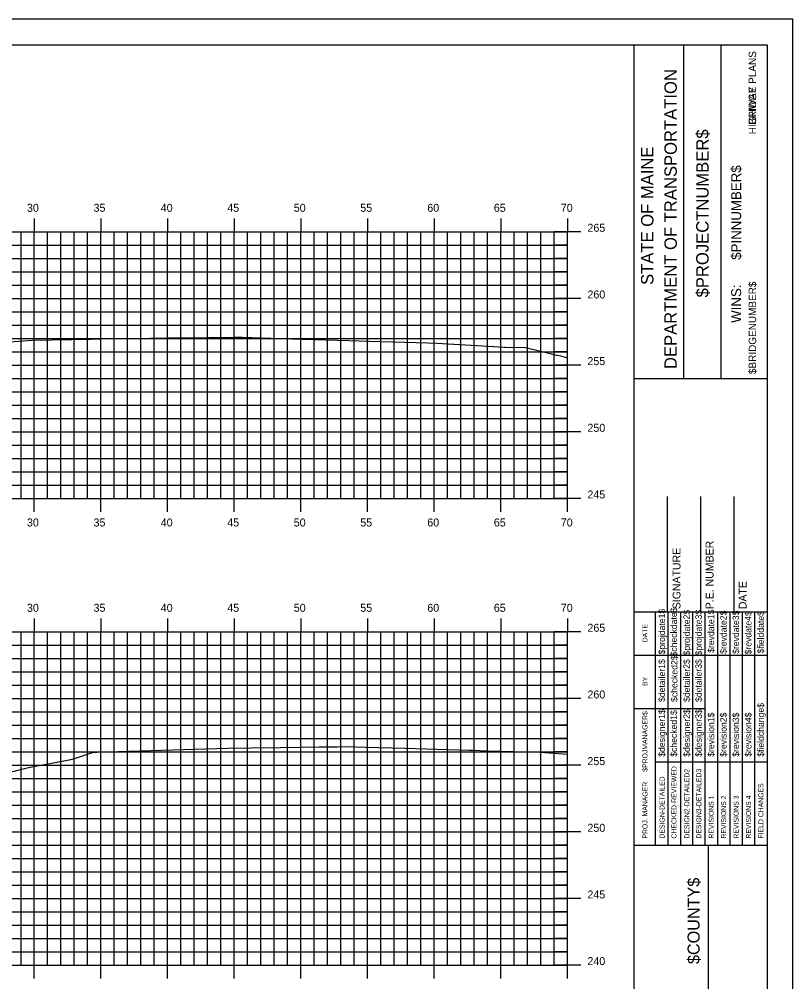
# Model space of a CAD drawing. Extents: x 1168600 to 1177589, y 610178 to 611246.
# Drawn here: x 1175214.3 to 1175272.3, y 610938.3 to 611010.5 of the extents above; entities that cross this region are included whole.
import ezdxf

# ---------------------------------------------------------------- set-up
doc = ezdxf.new("R2010")
doc.units = 0
for name, color, linetype in [('_Construction', 7, 'Continuous'), ('_Station Equation', 7, 'Continuous'), ('BORDER', 7, 'Continuous'), ('H_V ANNOTATION', 7, 'Continuous'), ('MAJOR', 7, 'Continuous'), ('MINOR', 7, 'Continuous')]:
    doc.layers.add(name, color=color, linetype=linetype)

msp = doc.modelspace()

# ---------------------------------------------------------------- linework, layer by layer
at = {"layer": '_Construction'}
for p, q in [((1175270.393, 611008.596), (1175110.393, 611008.596)), ((1175260.393, 610903.599), (1175260.393, 611008.599)), ((1175264.122, 610983.593), (1175264.122, 611008.593)), ((1175266.917, 610983.593), (1175266.917, 611008.593)), ((1175270.393, 610903.599), (1175270.393, 611008.599)), ((1175260.394, 610983.59), (1175270.393, 610983.59)), ((1175262.893, 610966.099), (1175262.893, 610974.747)), ((1175265.393, 610966.099), (1175265.393, 610974.747)), ((1175267.893, 610966.099), (1175267.893, 610974.747)), ((1175260.393, 610966.099), (1175270.393, 610966.099)), ((1175260.393, 610948.599), (1175270.393, 610948.599)), ((1175265.984, 610913.599), (1175265.984, 610948.599))]:
    msp.add_line(p, q, dxfattribs=at)
msp.add_lwpolyline([(1175102.3, 610900.537), (1175272.3, 610900.537), (1175272.3, 611010.537), (1175102.3, 611010.537)], close=True, dxfattribs=at)
for points in [[(1175262.008, 610962.849), (1175262.008, 610966.099)], [(1175262.941, 610948.602), (1175262.941, 610966.099)], [(1175263.873, 610966.099), (1175263.873, 610948.602)], [(1175264.804, 610948.602), (1175264.804, 610966.099)], [(1175265.736, 610948.602), (1175265.736, 610966.099)], [(1175266.668, 610948.602), (1175266.668, 610966.099)], [(1175267.599, 610948.602), (1175267.599, 610966.099)], [(1175268.531, 610948.602), (1175268.531, 610966.099)], [(1175269.463, 610948.602), (1175269.463, 610966.099)], [(1175262.009, 610948.602), (1175262.009, 610965.393)], [(1175260.393, 610962.849), (1175270.393, 610962.849)], [(1175260.393, 610958.849), (1175262.009, 610958.849)], [(1175262.008, 610958.849), (1175265.735, 610958.849)], [(1175262.008, 610954.849), (1175270.393, 610954.849)]]:
    msp.add_lwpolyline(points, dxfattribs=at)
at = {"layer": '_Station Equation'}
for points in [[(1175212.089, 610986.236), (1175215.262, 610986.459), (1175215.263, 610986.459), (1175219.667, 610986.552), (1175220.317, 610986.567), (1175224.072, 610986.624), (1175225.371, 610986.644), (1175228.476, 610986.669), (1175230.426, 610986.685), (1175230.729, 610986.686), (1175230.997, 610986.684), (1175233.149, 610986.619), (1175235.48, 610986.547), (1175238.983, 610986.438), (1175240.534, 610986.391), (1175244.914, 610986.267), (1175245.588, 610986.247), (1175249.46, 610986.021), (1175250.642, 610985.952), (1175250.711, 610985.95), (1175252.24, 610985.908), (1175254.1, 610985.464), (1175254.482, 610985.371), (1175254.864, 610985.293), (1175255.393, 610985.151)], [(1175212.089, 610986.236), (1175215.261, 610986.458), (1175215.263, 610986.459), (1175219.666, 610986.552), (1175220.317, 610986.567), (1175224.071, 610986.624), (1175225.372, 610986.644), (1175228.475, 610986.669), (1175230.426, 610986.685), (1175230.729, 610986.686), (1175230.997, 610986.684), (1175233.148, 610986.619), (1175235.48, 610986.547), (1175238.984, 610986.438), (1175240.534, 610986.391), (1175244.915, 610986.267), (1175245.588, 610986.247), (1175249.454, 610986.021), (1175250.642, 610985.952), (1175250.711, 610985.95), (1175252.24, 610985.908), (1175254.1, 610985.464), (1175254.482, 610985.37), (1175254.864, 610985.293), (1175255.393, 610985.151)], [(1175209.225, 610952.975), (1175214.965, 610954.415), (1175218.144, 610955.019), (1175218.336, 610955.065), (1175218.475, 610955.106), (1175219.77, 610955.55), (1175219.878, 610955.556), (1175220.114, 610955.561), (1175221.659, 610955.612), (1175229.884, 610955.856), (1175231.661, 610955.882), (1175233.836, 610955.92), (1175236.772, 610955.963), (1175238.144, 610955.98), (1175238.752, 610955.984), (1175240.235, 610955.949), (1175243.205, 610955.862), (1175248.048, 610955.717), (1175248.265, 610955.71), (1175249.437, 610955.675), (1175253.326, 610955.557), (1175254.049, 610955.512), (1175255.393, 610955.43)], [(1175213.46, 610954.037), (1175214.964, 610954.414), (1175218.144, 610955.019), (1175218.475, 610955.106), (1175219.77, 610955.55), (1175219.879, 610955.556), (1175220.116, 610955.561), (1175221.66, 610955.612), (1175229.883, 610955.856), (1175231.66, 610955.882), (1175233.836, 610955.92), (1175236.773, 610955.963), (1175238.144, 610955.98), (1175238.752, 610955.984), (1175240.234, 610955.949), (1175243.205, 610955.862), (1175248.049, 610955.717), (1175248.265, 610955.71), (1175249.432, 610955.675), (1175253.326, 610955.557), (1175254.05, 610955.512), (1175255.393, 610955.43)]]:
    msp.add_lwpolyline(points, dxfattribs=at)
at = {"layer": 'MAJOR'}
for p, q in [((1175215.393, 610995.598), (1175215.393, 610994.596)), ((1175220.393, 610995.598), (1175220.393, 610994.596)), ((1175225.393, 610995.598), (1175225.393, 610994.596)), ((1175230.393, 610995.598), (1175230.393, 610994.596)), ((1175235.393, 610995.598), (1175235.393, 610994.596)), ((1175240.393, 610995.598), (1175240.393, 610994.596)), ((1175245.393, 610995.598), (1175245.393, 610994.596)), ((1175250.393, 610995.598), (1175250.393, 610994.596)), ((1175255.393, 610995.598), (1175255.393, 610994.596)), ((1175115.393, 610994.596), (1175255.393, 610994.596)), ((1175115.393, 610994.596), (1175255.393, 610994.596)), ((1175215.393, 610974.596), (1175215.393, 610994.596)), ((1175220.393, 610974.596), (1175220.393, 610994.596)), ((1175225.393, 610974.596), (1175225.393, 610994.596)), ((1175230.393, 610974.596), (1175230.393, 610994.596)), ((1175235.393, 610974.596), (1175235.393, 610994.596)), ((1175240.393, 610974.596), (1175240.393, 610994.596)), ((1175245.393, 610974.596), (1175245.393, 610994.596)), ((1175250.393, 610974.596), (1175250.393, 610994.596)), ((1175256.395, 610994.596), (1175254.391, 610994.596)), ((1175255.393, 610974.596), (1175255.393, 610994.596)), ((1175255.393, 610974.596), (1175255.393, 610994.596)), ((1175115.393, 610989.596), (1175255.393, 610989.596)), ((1175256.395, 610989.596), (1175254.391, 610989.596)), ((1175115.393, 610984.596), (1175255.393, 610984.596)), ((1175256.395, 610984.596), (1175254.391, 610984.596)), ((1175115.393, 610979.596), (1175255.393, 610979.596)), ((1175256.395, 610979.596), (1175254.391, 610979.596)), ((1175115.393, 610974.596), (1175255.393, 610974.596)), ((1175115.393, 610974.596), (1175255.393, 610974.596)), ((1175215.393, 610973.594), (1175215.393, 610974.596)), ((1175220.393, 610973.594), (1175220.393, 610974.596)), ((1175225.393, 610973.594), (1175225.393, 610974.596)), ((1175230.393, 610973.594), (1175230.393, 610974.596)), ((1175235.393, 610973.594), (1175235.393, 610974.596)), ((1175240.393, 610973.594), (1175240.393, 610974.596)), ((1175245.393, 610973.594), (1175245.393, 610974.596)), ((1175250.393, 610973.594), (1175250.393, 610974.596)), ((1175256.395, 610974.596), (1175254.391, 610974.596)), ((1175255.393, 610973.594), (1175255.393, 610974.596)), ((1175215.393, 610965.598), (1175215.393, 610964.596)), ((1175220.393, 610965.598), (1175220.393, 610964.596)), ((1175225.393, 610965.598), (1175225.393, 610964.596)), ((1175230.393, 610965.598), (1175230.393, 610964.596)), ((1175235.393, 610965.598), (1175235.393, 610964.596)), ((1175240.393, 610965.598), (1175240.393, 610964.596)), ((1175245.393, 610965.598), (1175245.393, 610964.596)), ((1175250.393, 610965.598), (1175250.393, 610964.596)), ((1175255.393, 610965.598), (1175255.393, 610964.596)), ((1175115.393, 610964.596), (1175255.393, 610964.596)), ((1175115.393, 610964.596), (1175255.393, 610964.596)), ((1175215.393, 610939.596), (1175215.393, 610964.596)), ((1175220.393, 610939.596), (1175220.393, 610964.596)), ((1175225.393, 610939.596), (1175225.393, 610964.596)), ((1175230.393, 610939.596), (1175230.393, 610964.596)), ((1175235.393, 610939.596), (1175235.393, 610964.596)), ((1175240.393, 610939.596), (1175240.393, 610964.596)), ((1175245.393, 610939.596), (1175245.393, 610964.596)), ((1175250.393, 610939.596), (1175250.393, 610964.596)), ((1175256.395, 610964.596), (1175254.391, 610964.596)), ((1175255.393, 610939.596), (1175255.393, 610964.596)), ((1175255.393, 610939.596), (1175255.393, 610964.596)), ((1175115.393, 610959.596), (1175255.393, 610959.596)), ((1175256.395, 610959.596), (1175254.391, 610959.596)), ((1175115.393, 610954.596), (1175255.393, 610954.596)), ((1175256.395, 610954.596), (1175254.391, 610954.596)), ((1175115.393, 610949.596), (1175255.393, 610949.596)), ((1175256.395, 610949.596), (1175254.391, 610949.596)), ((1175115.393, 610944.596), (1175255.393, 610944.596)), ((1175256.395, 610944.596), (1175254.391, 610944.596)), ((1175115.393, 610939.596), (1175255.393, 610939.596)), ((1175115.393, 610939.596), (1175255.393, 610939.596)), ((1175215.393, 610938.594), (1175215.393, 610939.596)), ((1175220.393, 610938.594), (1175220.393, 610939.596)), ((1175225.393, 610938.594), (1175225.393, 610939.596)), ((1175230.393, 610938.594), (1175230.393, 610939.596)), ((1175235.393, 610938.594), (1175235.393, 610939.596)), ((1175240.393, 610938.594), (1175240.393, 610939.596)), ((1175245.393, 610938.594), (1175245.393, 610939.596)), ((1175250.393, 610938.594), (1175250.393, 610939.596)), ((1175256.395, 610939.596), (1175254.391, 610939.596)), ((1175255.393, 610938.594), (1175255.393, 610939.596))]:
    msp.add_line(p, q, dxfattribs=at)
at = {"layer": 'MINOR'}
for p, q in [((1175214.393, 610974.596), (1175214.393, 610994.596)), ((1175216.393, 610974.596), (1175216.393, 610994.596)), ((1175217.393, 610974.596), (1175217.393, 610994.596)), ((1175218.393, 610974.596), (1175218.393, 610994.596)), ((1175219.393, 610974.596), (1175219.393, 610994.596)), ((1175221.393, 610974.596), (1175221.393, 610994.596)), ((1175222.393, 610974.596), (1175222.393, 610994.596)), ((1175223.393, 610974.596), (1175223.393, 610994.596)), ((1175224.393, 610974.596), (1175224.393, 610994.596)), ((1175226.393, 610974.596), (1175226.393, 610994.596)), ((1175227.393, 610974.596), (1175227.393, 610994.596)), ((1175228.393, 610974.596), (1175228.393, 610994.596)), ((1175229.393, 610974.596), (1175229.393, 610994.596)), ((1175231.393, 610974.596), (1175231.393, 610994.596)), ((1175232.393, 610974.596), (1175232.393, 610994.596)), ((1175233.393, 610974.596), (1175233.393, 610994.596)), ((1175234.393, 610974.596), (1175234.393, 610994.596)), ((1175236.393, 610974.596), (1175236.393, 610994.596)), ((1175237.393, 610974.596), (1175237.393, 610994.596)), ((1175238.393, 610974.596), (1175238.393, 610994.596)), ((1175239.393, 610974.596), (1175239.393, 610994.596)), ((1175241.393, 610974.596), (1175241.393, 610994.596)), ((1175242.393, 610974.596), (1175242.393, 610994.596)), ((1175243.393, 610974.596), (1175243.393, 610994.596)), ((1175244.393, 610974.596), (1175244.393, 610994.596)), ((1175246.393, 610974.596), (1175246.393, 610994.596)), ((1175247.393, 610974.596), (1175247.393, 610994.596)), ((1175248.393, 610974.596), (1175248.393, 610994.596)), ((1175249.393, 610974.596), (1175249.393, 610994.596)), ((1175251.393, 610974.596), (1175251.393, 610994.596)), ((1175252.393, 610974.596), (1175252.393, 610994.596)), ((1175253.393, 610974.596), (1175253.393, 610994.596)), ((1175254.393, 610974.596), (1175254.393, 610994.596)), ((1175115.393, 610993.596), (1175255.393, 610993.596)), ((1175255.393, 610993.596), (1175254.391, 610993.596)), ((1175115.393, 610992.596), (1175255.393, 610992.596)), ((1175255.393, 610992.596), (1175254.391, 610992.596)), ((1175115.393, 610991.596), (1175255.393, 610991.596)), ((1175255.393, 610991.596), (1175254.391, 610991.596)), ((1175115.393, 610990.596), (1175255.393, 610990.596)), ((1175255.393, 610990.596), (1175254.391, 610990.596)), ((1175115.393, 610988.596), (1175255.393, 610988.596)), ((1175255.393, 610988.596), (1175254.391, 610988.596)), ((1175115.393, 610987.596), (1175255.393, 610987.596)), ((1175255.393, 610987.596), (1175254.391, 610987.596)), ((1175115.393, 610986.596), (1175255.393, 610986.596)), ((1175255.393, 610986.596), (1175254.391, 610986.596)), ((1175115.393, 610985.596), (1175255.393, 610985.596)), ((1175255.393, 610985.596), (1175254.391, 610985.596)), ((1175115.393, 610983.596), (1175255.393, 610983.596)), ((1175255.393, 610983.596), (1175254.391, 610983.596)), ((1175115.393, 610982.596), (1175255.393, 610982.596)), ((1175255.393, 610982.596), (1175254.391, 610982.596)), ((1175115.393, 610981.596), (1175255.393, 610981.596)), ((1175255.393, 610981.596), (1175254.391, 610981.596)), ((1175115.393, 610980.596), (1175255.393, 610980.596)), ((1175255.393, 610980.596), (1175254.391, 610980.596)), ((1175115.393, 610978.596), (1175255.393, 610978.596)), ((1175255.393, 610978.596), (1175254.391, 610978.596)), ((1175115.393, 610977.596), (1175255.393, 610977.596)), ((1175255.393, 610977.596), (1175254.391, 610977.596)), ((1175115.393, 610976.596), (1175255.393, 610976.596)), ((1175255.393, 610976.596), (1175254.391, 610976.596)), ((1175115.393, 610975.596), (1175255.393, 610975.596)), ((1175255.393, 610975.596), (1175254.391, 610975.596)), ((1175214.393, 610939.596), (1175214.393, 610964.596)), ((1175216.393, 610939.596), (1175216.393, 610964.596)), ((1175217.393, 610939.596), (1175217.393, 610964.596)), ((1175218.393, 610939.596), (1175218.393, 610964.596)), ((1175219.393, 610939.596), (1175219.393, 610964.596)), ((1175221.393, 610939.596), (1175221.393, 610964.596)), ((1175222.393, 610939.596), (1175222.393, 610964.596)), ((1175223.393, 610939.596), (1175223.393, 610964.596)), ((1175224.393, 610939.596), (1175224.393, 610964.596)), ((1175226.393, 610939.596), (1175226.393, 610964.596)), ((1175227.393, 610939.596), (1175227.393, 610964.596)), ((1175228.393, 610939.596), (1175228.393, 610964.596)), ((1175229.393, 610939.596), (1175229.393, 610964.596)), ((1175231.393, 610939.596), (1175231.393, 610964.596)), ((1175232.393, 610939.596), (1175232.393, 610964.596)), ((1175233.393, 610939.596), (1175233.393, 610964.596)), ((1175234.393, 610939.596), (1175234.393, 610964.596)), ((1175236.393, 610939.596), (1175236.393, 610964.596)), ((1175237.393, 610939.596), (1175237.393, 610964.596)), ((1175238.393, 610939.596), (1175238.393, 610964.596)), ((1175239.393, 610939.596), (1175239.393, 610964.596)), ((1175241.393, 610939.596), (1175241.393, 610964.596)), ((1175242.393, 610939.596), (1175242.393, 610964.596)), ((1175243.393, 610939.596), (1175243.393, 610964.596)), ((1175244.393, 610939.596), (1175244.393, 610964.596)), ((1175246.393, 610939.596), (1175246.393, 610964.596)), ((1175247.393, 610939.596), (1175247.393, 610964.596)), ((1175248.393, 610939.596), (1175248.393, 610964.596)), ((1175249.393, 610939.596), (1175249.393, 610964.596)), ((1175251.393, 610939.596), (1175251.393, 610964.596)), ((1175252.393, 610939.596), (1175252.393, 610964.596)), ((1175253.393, 610939.596), (1175253.393, 610964.596)), ((1175254.393, 610939.596), (1175254.393, 610964.596)), ((1175115.393, 610963.596), (1175255.393, 610963.596)), ((1175255.393, 610963.596), (1175254.391, 610963.596)), ((1175115.393, 610962.596), (1175255.393, 610962.596)), ((1175255.393, 610962.596), (1175254.391, 610962.596)), ((1175115.393, 610961.596), (1175255.393, 610961.596)), ((1175255.393, 610961.596), (1175254.391, 610961.596)), ((1175115.393, 610960.596), (1175255.393, 610960.596)), ((1175255.393, 610960.596), (1175254.391, 610960.596)), ((1175115.393, 610958.596), (1175255.393, 610958.596)), ((1175255.393, 610958.596), (1175254.391, 610958.596)), ((1175115.393, 610957.596), (1175255.393, 610957.596)), ((1175255.393, 610957.596), (1175254.391, 610957.596)), ((1175115.393, 610956.596), (1175255.393, 610956.596)), ((1175255.393, 610956.596), (1175254.391, 610956.596)), ((1175115.393, 610955.596), (1175255.393, 610955.596)), ((1175255.393, 610955.596), (1175254.391, 610955.596)), ((1175115.393, 610953.596), (1175255.393, 610953.596)), ((1175255.393, 610953.596), (1175254.391, 610953.596)), ((1175115.393, 610952.596), (1175255.393, 610952.596)), ((1175255.393, 610952.596), (1175254.391, 610952.596)), ((1175115.393, 610951.596), (1175255.393, 610951.596)), ((1175255.393, 610951.596), (1175254.391, 610951.596)), ((1175115.393, 610950.596), (1175255.393, 610950.596)), ((1175255.393, 610950.596), (1175254.391, 610950.596)), ((1175115.393, 610948.596), (1175255.393, 610948.596)), ((1175255.393, 610948.596), (1175254.391, 610948.596)), ((1175115.393, 610947.596), (1175255.393, 610947.596)), ((1175255.393, 610947.596), (1175254.391, 610947.596)), ((1175115.393, 610946.596), (1175255.393, 610946.596)), ((1175255.393, 610946.596), (1175254.391, 610946.596)), ((1175115.393, 610945.596), (1175255.393, 610945.596)), ((1175255.393, 610945.596), (1175254.391, 610945.596)), ((1175115.393, 610943.596), (1175255.393, 610943.596)), ((1175255.393, 610943.596), (1175254.391, 610943.596)), ((1175115.393, 610942.596), (1175255.393, 610942.596)), ((1175255.393, 610942.596), (1175254.391, 610942.596)), ((1175115.393, 610941.596), (1175255.393, 610941.596)), ((1175255.393, 610941.596), (1175254.391, 610941.596)), ((1175115.393, 610940.596), (1175255.393, 610940.596)), ((1175255.393, 610940.596), (1175254.391, 610940.596))]:
    msp.add_line(p, q, dxfattribs=at)

# ---------------------------------------------------------------- texts
at = {"layer": '_Construction'}
for s, height, p in [('BRIDGE PLANS', 0.55901, (1175269.552, 611002.62)), ('HIGHWAY PLANS', 0.55901, (1175269.552, 611001.911)), ('DEPARTMENT OF TRANSPORTATION', 0.93176, (1175263.6, 610984.302)), ('$PROJECTNUMBER$', 0.93176, (1175265.985, 610989.675)), ('STATE OF MAINE', 0.93176, (1175261.849, 610990.608)), ('$PINNUMBER$', 0.74527, (1175268.43, 610992.493)), ('$BRIDGENUMBER$', 0.55901, (1175269.552, 610983.926)), ('P.E. NUMBER', 0.59055, (1175266.354, 610966.291)), ('SIGNATURE', 0.5906, (1175263.874, 610966.291)), ('DATE', 0.5906, (1175268.835, 610966.291)), ('$projdate1$', 0.48455, (1175262.716, 610962.899)), ('$checkdate$', 0.48455, (1175263.611, 610962.742)), ('$projdate2$', 0.48455, (1175264.58, 610962.821)), ('$projdate3$', 0.48455, (1175265.474, 610962.821)), ('$revdate1$', 0.4845, (1175266.406, 610963.017)), ('$revdate2$', 0.4845, (1175267.338, 610962.939)), ('$revdate3$', 0.4845, (1175268.269, 610962.939)), ('$revdate4$', 0.4845, (1175269.201, 610962.899)), ('$fielddate$', 0.48455, (1175270.133, 610962.978)), ('DATE', 0.3714, (1175261.398, 610963.805)), ('$detailer1$', 0.48455, (1175262.716, 610959.334)), ('$checked2$', 0.4845, (1175263.648, 610959.334)), ('$detailer2$', 0.48455, (1175264.58, 610959.334)), ('$detailer3$', 0.48455, (1175265.474, 610959.334)), ('BY', 0.3714, (1175261.398, 610960.534)), ('$designer1$', 0.48455, (1175262.716, 610955.222)), ('$checked1$', 0.4845, (1175263.611, 610955.222)), ('$designer2$', 0.48455, (1175264.58, 610955.222)), ('$designer3$', 0.48455, (1175265.474, 610955.222)), ('$fieldchange$', 0.48455, (1175270.133, 610955.222)), ('$PROJMANAGER$', 0.37275, (1175261.398, 610954.094)), ('$revision1$', 0.48455, (1175266.406, 610955.222)), ('$revision2$', 0.48455, (1175267.338, 610955.222)), ('$revision3$', 0.48455, (1175268.269, 610955.222)), ('$revision4$', 0.48455, (1175269.201, 610955.222)), ('CHECKED-REVIEWED', 0.37275, (1175263.574, 610949.087)), ('DESIGN2-DETAILED2', 0.37275, (1175264.543, 610949.087)), ('DESIGN3-DETAILED3', 0.37275, (1175265.438, 610949.087)), ('PROJ. MANAGER', 0.37275, (1175261.398, 610949.087)), ('DESIGN-DETAILED', 0.37275, (1175262.68, 610949.087)), ('FIELD CHANGES', 0.37275, (1175270.096, 610949.087)), ('REVISIONS 1', 0.37275, (1175266.37, 610949.087)), ('REVISIONS 2', 0.37275, (1175267.301, 610949.087)), ('REVISIONS 3', 0.37275, (1175268.233, 610949.087)), ('REVISIONS 4', 0.37275, (1175269.165, 610949.087)), ('$COUNTY$', 0.9072, (1175265.314, 610939.678))]:
    msp.add_text(s, height=height, rotation=90, dxfattribs=at).set_placement(p)
at = {"layer": 'BORDER'}
msp.add_text('WINS:', height=0.7453, rotation=90, dxfattribs=at).set_placement((1175268.428, 610987.764))
at = {"layer": 'H_V ANNOTATION'}
for s, p in [('30', (1175214.842, 610996.096)), ('35', (1175219.834, 610996.096)), ('40', (1175224.879, 610996.096)), ('45', (1175229.871, 610996.096)), ('50', (1175234.858, 610996.096)), ('55', (1175239.85, 610996.096)), ('60', (1175244.879, 610996.096)), ('65', (1175249.871, 610996.096)), ('70', (1175254.895, 610996.096)), ('265', (1175256.893, 610994.596)), ('260', (1175256.893, 610989.596)), ('255', (1175256.893, 610984.596)), ('250', (1175256.893, 610979.596)), ('245', (1175256.893, 610974.596)), ('30', (1175214.842, 610972.496)), ('35', (1175219.834, 610972.496)), ('40', (1175224.879, 610972.496)), ('50', (1175234.858, 610972.496)), ('60', (1175244.879, 610972.496)), ('65', (1175249.871, 610972.496)), ('70', (1175254.895, 610972.496)), ('45', (1175229.871, 610972.496)), ('55', (1175239.85, 610972.496)), ('30', (1175214.842, 610966.096)), ('35', (1175219.834, 610966.096)), ('40', (1175224.879, 610966.096)), ('45', (1175229.871, 610966.096)), ('50', (1175234.858, 610966.096)), ('55', (1175239.85, 610966.096)), ('60', (1175244.879, 610966.096)), ('65', (1175249.871, 610966.096)), ('70', (1175254.895, 610966.096)), ('265', (1175256.893, 610964.596)), ('260', (1175256.893, 610959.596)), ('255', (1175256.893, 610954.596)), ('250', (1175256.893, 610949.596)), ('245', (1175256.893, 610944.596)), ('240', (1175256.893, 610939.596))]:
    msp.add_text(s, height=0.6, dxfattribs=at).set_placement(p)

doc.saveas('drawing.dxf')
